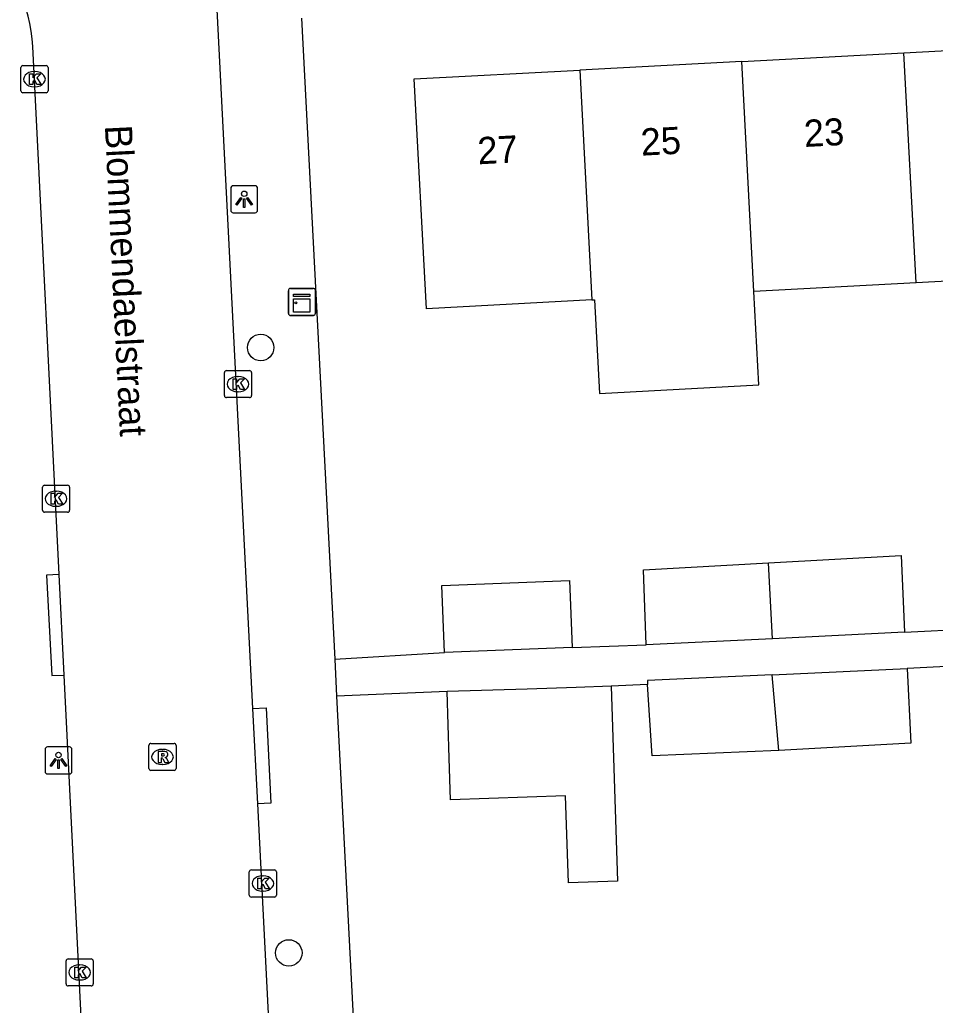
# Model space of a CAD drawing. Extents: x 160557 to 161245, y 385330 to 386505.
# Drawn here: x 161072.59 to 161106.44, y 385369.42 to 385405.86 of the extents above; entities that cross this region are included whole.
import ezdxf

# ---------------------------------------------------------------- set-up
doc = ezdxf.new("R2010")
doc.units = 0
for name, color, linetype in [('IMGEO_Boom', 7, 'Continuous'), ('IMGEO_Kast', 7, 'Continuous'), ('IMGEO_Kolk', 7, 'Continuous'), ('IMGEO_Lichtpunt', 7, 'Continuous'), ('IMGEO_Openbare_ruimte_label', 7, 'Continuous'), ('IMGEO_Pand', 7, 'Continuous'), ('IMGEO_Pand_nummerreeks', 7, 'Continuous'), ('IMGEO_Rijbaan_lokaal_open', 7, 'Continuous'), ('IMGEO_Rioolput', 7, 'Continuous'), ('IMGEO_Voetpad_open', 7, 'Continuous')]:
    doc.layers.add(name, color=color, linetype=linetype)

msp = doc.modelspace()

# ---------------------------------------------------------------- linework, layer by layer
at = {"layer": 'IMGEO_Boom'}
for centre in [(161081.498, 385393.738), (161082.537, 385371.358)]:
    msp.add_circle(centre, 0.489, dxfattribs=at)
at = {"layer": 'IMGEO_Kast'}
for p, q in [((161082.596, 385395.923), (161083.437, 385395.923)), ((161083.437, 385395.923), (161082.596, 385395.923)), ((161083.521, 385395.848), (161083.521, 385395.007)), ((161083.521, 385395.007), (161083.521, 385395.848)), ((161082.521, 385394.998), (161082.521, 385395.839)), ((161082.521, 385395.839), (161082.521, 385394.998)), ((161083.446, 385394.923), (161082.605, 385394.923)), ((161082.605, 385394.923), (161083.446, 385394.923))]:
    msp.add_line(p, q, dxfattribs=at)
for points in [[(161082.716, 385395.713), (161083.316, 385395.713), (161083.316, 385395.628), (161082.716, 385395.628), (161082.716, 385395.713)], [(161082.716, 385395.538), (161083.316, 385395.538), (161083.316, 385395.049), (161082.716, 385395.049), (161082.716, 385395.538)]]:
    msp.add_lwpolyline(points, dxfattribs=at)
msp.add_circle((161082.8, 385395.387), 0.0377, dxfattribs=at)
for centre, start, end in [((161082.599, 385395.845), 92.4484, 184.2845), ((161082.599, 385395.845), 92.4484, 184.2845), ((161083.443, 385395.845), 2.4484, 94.2845), ((161083.443, 385395.845), 2.4484, 94.2845), ((161082.599, 385395.001), 182.4484, 274.2845), ((161082.599, 385395.001), 182.4484, 274.2845), ((161083.443, 385395.001), 272.4484, 4.2845), ((161083.443, 385395.001), 272.4484, 4.2845)]:
    msp.add_arc(centre, 0.0779, start, end, dxfattribs=at)
at = {"layer": 'IMGEO_Kolk'}
for p, q in [((161072.635, 385403.232), (161072.635, 385404.084)), ((161072.71, 385404.158), (161073.562, 385404.158)), ((161073.123, 385403.938), (161073.148, 385403.938)), ((161073.636, 385404.084), (161073.636, 385403.232)), ((161073.562, 385403.158), (161072.71, 385403.158)), ((161073.146, 385403.378), (161073.121, 385403.378)), ((161080.158, 385391.959), (161080.158, 385392.811)), ((161080.233, 385392.885), (161081.085, 385392.885)), ((161080.646, 385392.665), (161080.671, 385392.665)), ((161081.159, 385392.811), (161081.159, 385391.959)), ((161081.085, 385391.885), (161080.233, 385391.885)), ((161080.669, 385392.105), (161080.644, 385392.105)), ((161073.434, 385387.723), (161073.434, 385388.575)), ((161073.509, 385388.649), (161074.361, 385388.649)), ((161074.435, 385388.575), (161074.435, 385387.723)), ((161073.922, 385388.429), (161073.947, 385388.429)), ((161073.945, 385387.869), (161073.92, 385387.869)), ((161074.361, 385387.649), (161073.509, 385387.649)), ((161081.078, 385373.5), (161081.078, 385374.352)), ((161081.153, 385374.426), (161082.005, 385374.426)), ((161082.079, 385374.352), (161082.079, 385373.5)), ((161081.566, 385374.206), (161081.591, 385374.206)), ((161081.589, 385373.646), (161081.564, 385373.646)), ((161082.005, 385373.426), (161081.153, 385373.426)), ((161074.379, 385371.138), (161075.231, 385371.138)), ((161074.304, 385370.212), (161074.304, 385371.064)), ((161074.792, 385370.918), (161074.817, 385370.918)), ((161075.305, 385371.064), (161075.305, 385370.212)), ((161074.815, 385370.358), (161074.79, 385370.358)), ((161075.231, 385370.138), (161074.379, 385370.138))]:
    msp.add_line(p, q, dxfattribs=at)
for points in [[(161072.635, 385403.232), (161072.635, 385404.084)], [(161072.71, 385404.158), (161073.562, 385404.158)], [(161072.956, 385403.858), (161073.079, 385403.858), (161073.079, 385403.707), (161073.209, 385403.858), (161073.373, 385403.858), (161073.227, 385403.707), (161073.38, 385403.458), (161073.228, 385403.458), (161073.143, 385403.622), (161073.079, 385403.555), (161073.079, 385403.458), (161072.956, 385403.458), (161072.956, 385403.858)], [(161073.636, 385404.084), (161073.636, 385403.232)], [(161073.562, 385403.158), (161072.71, 385403.158)], [(161080.158, 385391.959), (161080.158, 385392.811)], [(161080.233, 385392.885), (161081.085, 385392.885)], [(161080.479, 385392.585), (161080.602, 385392.585), (161080.602, 385392.434), (161080.732, 385392.585), (161080.896, 385392.585), (161080.75, 385392.434), (161080.903, 385392.185), (161080.751, 385392.185), (161080.666, 385392.349), (161080.602, 385392.282), (161080.602, 385392.185), (161080.479, 385392.185), (161080.479, 385392.585)], [(161081.159, 385392.811), (161081.159, 385391.959)], [(161081.085, 385391.885), (161080.233, 385391.885)], [(161073.434, 385387.723), (161073.434, 385388.575)], [(161073.509, 385388.649), (161074.361, 385388.649)], [(161074.435, 385388.575), (161074.435, 385387.723)], [(161073.755, 385388.349), (161073.878, 385388.349), (161073.878, 385388.198), (161074.008, 385388.349), (161074.172, 385388.349), (161074.026, 385388.198), (161074.179, 385387.949), (161074.027, 385387.949), (161073.942, 385388.113), (161073.878, 385388.046), (161073.878, 385387.949), (161073.755, 385387.949), (161073.755, 385388.349)], [(161074.361, 385387.649), (161073.509, 385387.649)], [(161081.078, 385373.5), (161081.078, 385374.352)], [(161081.153, 385374.426), (161082.005, 385374.426)], [(161082.079, 385374.352), (161082.079, 385373.5)], [(161081.399, 385374.126), (161081.522, 385374.126), (161081.522, 385373.975), (161081.652, 385374.126), (161081.816, 385374.126), (161081.67, 385373.975), (161081.823, 385373.726), (161081.671, 385373.726), (161081.586, 385373.89), (161081.522, 385373.823), (161081.522, 385373.726), (161081.399, 385373.726), (161081.399, 385374.126)], [(161082.005, 385373.426), (161081.153, 385373.426)], [(161074.379, 385371.138), (161075.231, 385371.138)], [(161074.304, 385370.212), (161074.304, 385371.064)], [(161074.625, 385370.838), (161074.748, 385370.838), (161074.748, 385370.687), (161074.878, 385370.838), (161075.042, 385370.838), (161074.896, 385370.687), (161075.049, 385370.438), (161074.897, 385370.438), (161074.812, 385370.602), (161074.748, 385370.535), (161074.748, 385370.438), (161074.625, 385370.438), (161074.625, 385370.838)], [(161075.305, 385371.064), (161075.305, 385370.212)], [(161075.231, 385370.138), (161074.379, 385370.138)]]:
    msp.add_lwpolyline(points, dxfattribs=at)
for centre, start, end in [((161072.712, 385404.082), 91.552, 178.448), ((161072.712, 385404.082), 91.552, 178.448), ((161073.56, 385404.082), 1.552, 88.448), ((161073.56, 385404.082), 1.552, 88.448), ((161072.712, 385403.234), 181.552, 268.448), ((161072.712, 385403.234), 181.552, 268.448), ((161073.56, 385403.234), 271.552, 358.448), ((161073.56, 385403.234), 271.552, 358.448), ((161080.235, 385392.809), 91.552, 178.448), ((161080.235, 385392.809), 91.552, 178.448), ((161081.083, 385392.809), 1.552, 88.448), ((161081.083, 385392.809), 1.552, 88.448), ((161080.235, 385391.961), 181.552, 268.448), ((161080.235, 385391.961), 181.552, 268.448), ((161081.083, 385391.961), 271.552, 358.448), ((161081.083, 385391.961), 271.552, 358.448), ((161073.511, 385388.573), 91.552, 178.448), ((161073.511, 385388.573), 91.552, 178.448), ((161074.359, 385388.573), 1.552, 88.448), ((161074.359, 385388.573), 1.552, 88.448), ((161073.511, 385387.725), 181.552, 268.448), ((161073.511, 385387.725), 181.552, 268.448), ((161074.359, 385387.725), 271.552, 358.448), ((161074.359, 385387.725), 271.552, 358.448), ((161081.155, 385374.35), 91.552, 178.448), ((161081.155, 385374.35), 91.552, 178.448), ((161082.003, 385374.35), 1.552, 88.448), ((161082.003, 385374.35), 1.552, 88.448), ((161081.155, 385373.502), 181.552, 268.448), ((161081.155, 385373.502), 181.552, 268.448), ((161082.003, 385373.502), 271.552, 358.448), ((161082.003, 385373.502), 271.552, 358.448), ((161074.381, 385371.062), 91.552, 178.448), ((161074.381, 385371.062), 91.552, 178.448), ((161075.229, 385371.062), 1.552, 88.448), ((161075.229, 385371.062), 1.552, 88.448), ((161074.381, 385370.214), 181.552, 268.448), ((161074.381, 385370.214), 181.552, 268.448), ((161075.229, 385370.214), 271.552, 358.448), ((161075.229, 385370.214), 271.552, 358.448)]:
    msp.add_arc(centre, 0.0765, start, end, dxfattribs=at)
for centre, major_axis, ratio, start_param, end_param in [((161073.122, 385403.658), (-0.387, 0.002), 0.722429, 4.712389, 7.853982), ((161073.147, 385403.658), (-0.39, 0.002), 0.717154, 1.570796, 4.712389), ((161080.645, 385392.385), (-0.387, 0.002), 0.722429, 4.712389, 7.853982), ((161080.67, 385392.385), (-0.39, 0.002), 0.717154, 1.570796, 4.712389), ((161073.921, 385388.149), (-0.387, 0.002), 0.722429, 4.712389, 7.853982), ((161073.946, 385388.149), (-0.39, 0.002), 0.717154, 1.570796, 4.712389), ((161081.565, 385373.926), (-0.387, 0.002), 0.722429, 4.712389, 7.853982), ((161081.59, 385373.926), (-0.39, 0.002), 0.717154, 1.570796, 4.712389), ((161074.791, 385370.638), (-0.387, 0.002), 0.722429, 4.712389, 7.853982), ((161074.816, 385370.638), (-0.39, 0.002), 0.717154, 1.570796, 4.712389)]:
    msp.add_ellipse(centre, major_axis=major_axis, ratio=ratio, start_param=start_param, end_param=end_param, dxfattribs=at)
at = {"layer": 'IMGEO_Lichtpunt'}
for p, q in [((161080.39, 385399.622), (161080.39, 385398.815)), ((161080.39, 385399.622), (161080.39, 385398.815)), ((161081.292, 385399.717), (161080.484, 385399.717)), ((161081.292, 385399.717), (161080.484, 385399.717)), ((161081.386, 385398.815), (161081.386, 385399.622)), ((161081.386, 385398.815), (161081.386, 385399.622)), ((161080.484, 385398.721), (161081.292, 385398.721)), ((161080.484, 385398.721), (161081.292, 385398.721)), ((161073.525, 385378.878), (161073.525, 385378.071)), ((161073.525, 385378.878), (161073.525, 385378.071)), ((161074.427, 385378.973), (161073.619, 385378.973)), ((161074.427, 385378.973), (161073.619, 385378.973)), ((161074.521, 385378.071), (161074.521, 385378.878)), ((161074.521, 385378.071), (161074.521, 385378.878)), ((161073.619, 385377.977), (161074.427, 385377.977)), ((161073.619, 385377.977), (161074.427, 385377.977))]:
    msp.add_line(p, q, dxfattribs=at)
for points in [[(161080.764, 385399.286), (161080.803, 385399.258), (161080.615, 385398.996), (161080.577, 385399.023), (161080.764, 385399.286)], [(161080.866, 385399.238), (161080.913, 385399.238), (161080.913, 385398.916), (161080.866, 385398.916), (161080.866, 385399.238)], [(161080.976, 385399.258), (161081.014, 385399.285), (161081.201, 385399.023), (161081.162, 385398.995), (161080.976, 385399.258)], [(161073.899, 385378.542), (161073.938, 385378.514), (161073.75, 385378.252), (161073.712, 385378.279), (161073.899, 385378.542)], [(161074.001, 385378.494), (161074.048, 385378.494), (161074.048, 385378.172), (161074.001, 385378.172), (161074.001, 385378.494)], [(161074.111, 385378.514), (161074.149, 385378.541), (161074.336, 385378.279), (161074.297, 385378.251), (161074.111, 385378.514)]]:
    msp.add_lwpolyline(points, dxfattribs=at)
for centre in [(161080.889, 385399.42), (161074.024, 385378.676)]:
    msp.add_circle(centre, 0.0994, dxfattribs=at)
for centre, start, end in [((161080.484, 385399.622), 90, 180), ((161080.484, 385399.622), 90, 180), ((161081.292, 385399.622), 0, 90), ((161081.292, 385399.622), 0, 90), ((161080.484, 385398.815), 180, 270), ((161080.484, 385398.815), 180, 270), ((161081.292, 385398.815), 270, 0), ((161081.292, 385398.815), 270, 360), ((161073.619, 385378.878), 90, 180), ((161073.619, 385378.878), 90, 180), ((161074.427, 385378.878), 0, 90), ((161074.427, 385378.878), 0, 90), ((161073.619, 385378.071), 180, 270), ((161073.619, 385378.071), 180, 270), ((161074.427, 385378.071), 270, 0), ((161074.427, 385378.071), 270, 360)]:
    msp.add_arc(centre, 0.0946, start, end, dxfattribs=at)
at = {"layer": 'IMGEO_Pand'}
for points in [[(161099.286, 385404.311), (161105.278, 385404.629)], [(161105.278, 385404.629), (161111.269, 385404.948)], [(161105.728, 385396.132), (161105.278, 385404.629)], [(161099.286, 385404.311), (161093.294, 385403.992)], [(161099.736, 385395.814), (161099.286, 385404.311)], [(161093.744, 385395.495), (161087.625, 385395.17), (161087.174, 385403.667), (161093.294, 385403.992)], [(161093.294, 385403.992), (161093.744, 385395.495)], [(161111.719, 385396.451), (161105.728, 385396.132)], [(161105.728, 385396.132), (161099.736, 385395.814)], [(161093.744, 385395.495), (161093.841, 385395.5), (161094.024, 385392.041), (161099.919, 385392.355), (161099.736, 385395.814)], [(161100.269, 385385.779), (161105.18, 385386.055), (161105.302, 385383.21)], [(161095.752, 385382.751), (161095.655, 385385.519), (161100.269, 385385.779)], [(161100.418, 385382.975), (161100.269, 385385.779)], [(161088.29, 385382.469), (161088.194, 385384.939), (161092.916, 385385.124), (161093.012, 385382.654)], [(161105.302, 385383.21), (161100.418, 385382.975)], [(161100.418, 385382.975), (161095.752, 385382.751)], [(161093.012, 385382.654), (161088.29, 385382.469)], [(161100.412, 385381.644), (161095.795, 385381.43), (161095.804, 385381.278)], [(161100.412, 385381.644), (161105.396, 385381.876)], [(161100.654, 385378.847), (161100.412, 385381.644)], [(161105.396, 385381.876), (161105.531, 385379.108), (161100.654, 385378.847)], [(161100.654, 385378.847), (161095.968, 385378.649), (161095.804, 385381.278)], [(161094.452, 385381.214), (161094.685, 385374.006), (161092.875, 385373.948), (161092.771, 385377.16), (161088.516, 385377.022), (161088.467, 385378.553), (161088.387, 385381.017)], [(161094.452, 385381.214), (161093.161, 385381.172), (161091.351, 385381.113), (161088.387, 385381.017)]]:
    msp.add_lwpolyline(points, dxfattribs=at)
at = {"layer": 'IMGEO_Rijbaan_lokaal_open'}
for points in [[(161078.071, 385441.733), (161081.199, 385380.394)], [(161074.048, 385385.347), (161073.074, 385404.868)], [(161074.233, 385381.632), (161074.048, 385385.347)], [(161075.73, 385351.633), (161074.233, 385381.632)], [(161081.199, 385380.394), (161081.378, 385376.871)], [(161081.378, 385376.871), (161082.652, 385351.896)]]:
    msp.add_lwpolyline(points, dxfattribs=at)
msp.add_arc((161067.491, 385404.582), 5.59, 2.9345, 92.4506, dxfattribs=at)
at = {"layer": 'IMGEO_Rioolput'}
for p, q in [((161077.442, 385379.104), (161078.294, 385379.104)), ((161077.367, 385378.178), (161077.367, 385379.03)), ((161077.855, 385378.884), (161077.88, 385378.884)), ((161078.368, 385379.03), (161078.368, 385378.178)), ((161078.294, 385378.104), (161077.442, 385378.104)), ((161077.878, 385378.324), (161077.853, 385378.324))]:
    msp.add_line(p, q, dxfattribs=at)
for points in [[(161077.442, 385379.104), (161078.294, 385379.104)], [(161077.367, 385378.178), (161077.367, 385379.03)], [(161077.956, 385378.802), (161077.704, 385378.804), (161077.704, 385378.404)], [(161077.882, 385378.723), (161077.828, 385378.723), (161077.828, 385378.642)], [(161078.368, 385379.03), (161078.368, 385378.178)], [(161077.704, 385378.404), (161077.828, 385378.404), (161077.828, 385378.566), (161077.839, 385378.566)], [(161077.828, 385378.642), (161077.88, 385378.642)], [(161077.886, 385378.537), (161077.957, 385378.404), (161078.097, 385378.404), (161078.032, 385378.53)], [(161078.294, 385378.104), (161077.442, 385378.104)]]:
    msp.add_lwpolyline(points, dxfattribs=at)
for centre, radius, start, end in [((161077.444, 385379.028), 0.0765, 91.552, 178.448), ((161077.444, 385379.028), 0.0765, 91.552, 178.448), ((161078.292, 385379.028), 0.0765, 1.552, 88.448), ((161078.292, 385379.028), 0.0765, 1.552, 88.448), ((161077.888, 385378.627), 0.0964, 77.0061, 93.1865), ((161077.902, 385378.684), 0.0378, 276.6634, 79.6772), ((161077.955, 385378.692), 0.109, 350.3612, 89.416), ((161077.838, 385378.513), 0.0533, 26.0293, 88.6989), ((161077.864, 385378.831), 0.19, 274.7715, 282.9687), ((161077.953, 385378.692), 0.112, 277.5842, 350.9817), ((161077.937, 385378.477), 0.108, 29.5134, 73.7905), ((161077.444, 385378.18), 0.0765, 181.552, 268.448), ((161077.444, 385378.18), 0.0765, 181.552, 268.448), ((161078.292, 385378.18), 0.0765, 271.552, 358.448), ((161078.292, 385378.18), 0.0765, 271.552, 358.448)]:
    msp.add_arc(centre, radius, start, end, dxfattribs=at)
for centre, major_axis, ratio, start_param, end_param in [((161077.854, 385378.604), (-0.387, 0.002), 0.722429, 4.712389, 7.853982), ((161077.879, 385378.604), (-0.39, 0.002), 0.717154, 1.570796, 4.712389)]:
    msp.add_ellipse(centre, major_axis=major_axis, ratio=ratio, start_param=start_param, end_param=end_param, dxfattribs=at)
at = {"layer": 'IMGEO_Voetpad_open'}
for points in [[(161083.007, 385405.911), (161084.234, 385382.221)], [(161074.048, 385385.347), (161073.581, 385385.327), (161073.772, 385381.612), (161074.233, 385381.632)], [(161105.302, 385383.21), (161107.754, 385383.341)], [(161093.012, 385382.654), (161095.752, 385382.751)], [(161084.234, 385382.221), (161088.29, 385382.469)], [(161084.234, 385382.221), (161084.306, 385380.847)], [(161107.814, 385382), (161105.396, 385381.876)], [(161095.804, 385381.278), (161094.452, 385381.214)], [(161088.387, 385381.017), (161084.306, 385380.847)], [(161084.306, 385380.847), (161085.646, 385354.978)], [(161081.199, 385380.394), (161081.698, 385380.419), (161081.877, 385376.896), (161081.378, 385376.871)]]:
    msp.add_lwpolyline(points, dxfattribs=at)

# ---------------------------------------------------------------- texts
at = {"layer": 'IMGEO_Openbare_ruimte_label'}
msp.add_text('Blommendaelstraat', height=1, rotation=272.8081, dxfattribs=at).set_placement((161075.737, 385401.942))
at = {"layer": 'IMGEO_Pand_nummerreeks'}
for s, rotation, p in [('23', 3.0433, (161101.61, 385401.149)), ('25', 3.0424, (161095.575, 385400.828)), ('27', 3.0433, (161089.54, 385400.508))]:
    msp.add_text(s, height=1, rotation=rotation, dxfattribs=at).set_placement(p)

doc.saveas('drawing.dxf')
